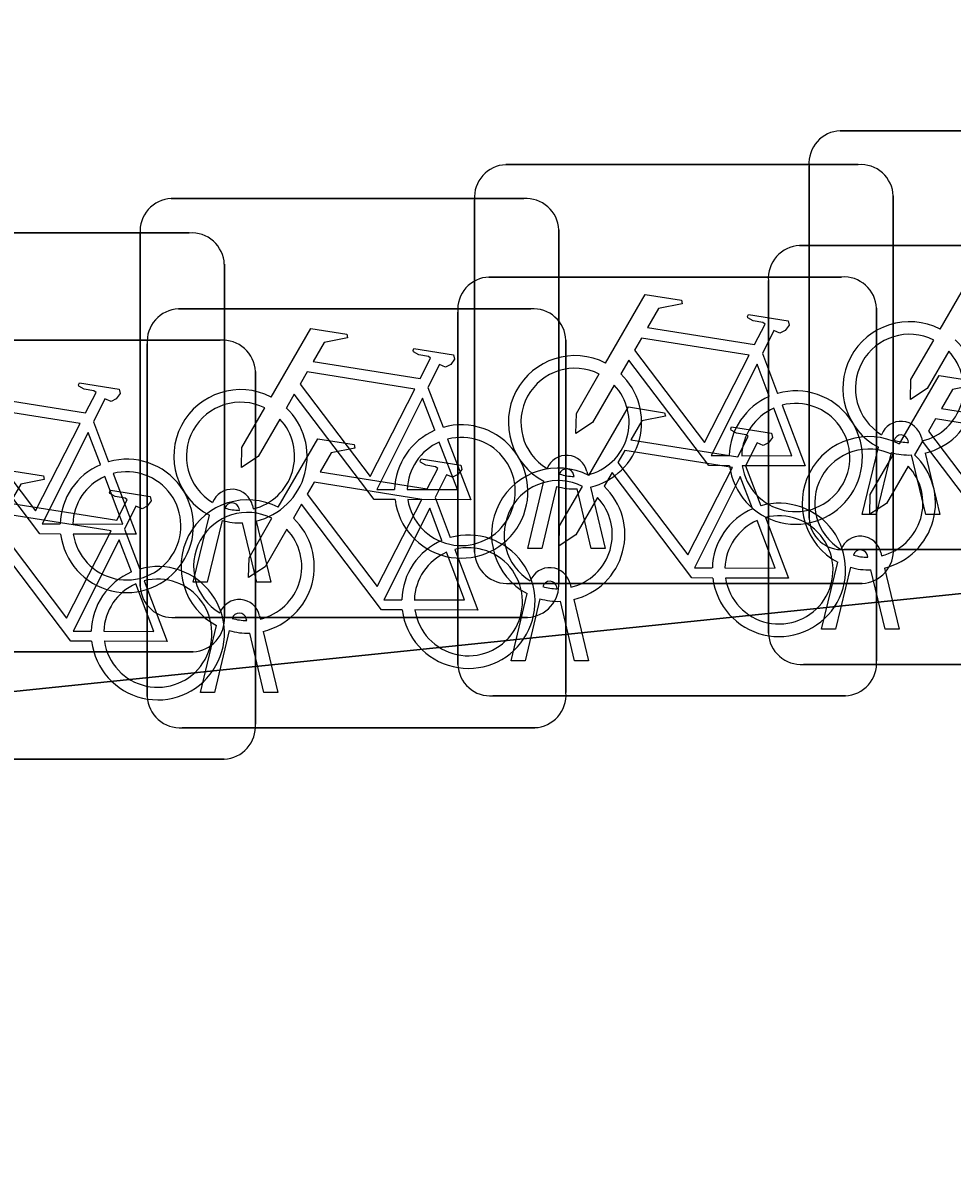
# Model space of a CAD drawing. Extents: x 160675 to 161153, y 383241 to 383714.
# Drawn here: x 161116.428 to 161118.645, y 383586.317 to 383589.057 of the extents above; entities that cross this region are included whole.
import ezdxf

# ---------------------------------------------------------------- set-up
doc = ezdxf.new("R2010")
doc.units = 0
for name, color, linetype in [('IMGEO_Fietsenrek', 7, 'Continuous'), ('IMGEO_Fietspad_gesloten', 7, 'Continuous'), ('IMGEO_Voetpad_open', 7, 'Continuous')]:
    doc.layers.add(name, color=color, linetype=linetype)

msp = doc.modelspace()

# ---------------------------------------------------------------- linework, layer by layer
at = {"layer": 'IMGEO_Fietsenrek'}
for p, q in [((161118.3779, 383588.8005), (161119.2188, 383588.8005)), ((161119.2188, 383588.8005), (161118.3779, 383588.8005)), ((161117.5799, 383588.7195), (161118.4208, 383588.7195)), ((161118.4208, 383588.7195), (161117.5799, 383588.7195)), ((161118.3035, 383587.8759), (161118.3035, 383588.7168)), ((161118.3035, 383588.7168), (161118.3035, 383587.8759)), ((161116.7819, 383588.6385), (161117.6228, 383588.6385)), ((161117.6228, 383588.6385), (161116.7819, 383588.6385)), ((161117.5055, 383587.7949), (161117.5055, 383588.6358)), ((161117.5055, 383588.6358), (161117.5055, 383587.7949)), ((161118.5045, 383588.6451), (161118.5045, 383587.8042)), ((161118.5045, 383587.8042), (161118.5045, 383588.6451)), ((161115.9839, 383588.5565), (161116.8248, 383588.5565)), ((161116.8248, 383588.5565), (161115.9839, 383588.5565)), ((161116.7075, 383587.7139), (161116.7075, 383588.5548)), ((161116.7075, 383588.5548), (161116.7075, 383587.7139)), ((161117.7065, 383588.5641), (161117.7065, 383587.7232)), ((161117.7065, 383587.7232), (161117.7065, 383588.5641)), ((161118.2809, 383588.5265), (161119.1218, 383588.5265)), ((161119.1218, 383588.5265), (161118.2809, 383588.5265)), ((161116.9085, 383588.4821), (161116.9085, 383587.6412)), ((161116.9085, 383587.6412), (161116.9085, 383588.4821)), ((161117.5399, 383588.4515), (161118.3808, 383588.4515)), ((161118.3808, 383588.4515), (161117.5399, 383588.4515)), ((161118.2065, 383587.6019), (161118.2065, 383588.4428)), ((161118.2065, 383588.4428), (161118.2065, 383587.6019)), ((161116.7989, 383588.3755), (161117.6398, 383588.3755)), ((161117.6398, 383588.3755), (161116.7989, 383588.3755)), ((161117.4655, 383587.5269), (161117.4655, 383588.3678)), ((161117.4655, 383588.3678), (161117.4655, 383587.5269)), ((161118.4645, 383588.3771), (161118.4645, 383587.5362)), ((161118.4645, 383587.5362), (161118.4645, 383588.3771)), ((161117.7235, 383588.3011), (161117.7235, 383587.4602)), ((161117.7235, 383587.4602), (161117.7235, 383588.3011)), ((161116.0579, 383588.3005), (161116.8988, 383588.3005)), ((161116.8988, 383588.3005), (161116.0579, 383588.3005)), ((161116.7245, 383587.4509), (161116.7245, 383588.2918)), ((161116.7245, 383588.2918), (161116.7245, 383587.4509)), ((161118.1922, 383588.2692), (161118.2285, 383588.174)), ((161116.9825, 383588.2261), (161116.9825, 383587.3852)), ((161116.9825, 383587.3852), (161116.9825, 383588.2261)), ((161117.3942, 383588.1882), (161117.4305, 383588.093)), ((161116.5962, 383588.1062), (161116.6325, 383588.011)), ((161118.5409, 383588.0569), (161118.5399, 383588.0612)), ((161118.5716, 383588.0684), (161118.5734, 383588.0605)), ((161118.4305, 383587.8853), (161118.4688, 383588.0453)), ((161118.4992, 383588.0331), (161118.4639, 383587.8853)), ((161118.582, 383587.8853), (161118.5481, 383588.027)), ((161118.5804, 383588.0313), (161118.6154, 383587.8853)), ((161118.1522, 383588.0012), (161118.1885, 383587.906)), ((161117.7429, 383587.9759), (161117.7419, 383587.9802)), ((161117.7736, 383587.9874), (161117.7754, 383587.9795)), ((161117.6325, 383587.8043), (161117.6708, 383587.9643)), ((161117.7012, 383587.9521), (161117.6659, 383587.8043)), ((161117.784, 383587.8043), (161117.7501, 383587.946)), ((161117.7824, 383587.9503), (161117.8174, 383587.8043)), ((161117.4112, 383587.9252), (161117.4475, 383587.83)), ((161116.9449, 383587.8949), (161116.9439, 383587.8992)), ((161116.9756, 383587.9064), (161116.9774, 383587.8985)), ((161116.8345, 383587.7233), (161116.8728, 383587.8833)), ((161116.9032, 383587.8711), (161116.8679, 383587.7233)), ((161116.986, 383587.7233), (161116.9521, 383587.865)), ((161116.9844, 383587.8693), (161117.0194, 383587.7233)), ((161118.4639, 383587.8853), (161118.4305, 383587.8853)), ((161118.6154, 383587.8853), (161118.582, 383587.8853)), ((161116.6702, 383587.8502), (161116.7065, 383587.755)), ((161117.6659, 383587.8043), (161117.6325, 383587.8043)), ((161117.8174, 383587.8043), (161117.784, 383587.8043)), ((161119.2281, 383587.8015), (161118.3872, 383587.8015)), ((161118.3872, 383587.8015), (161119.2281, 383587.8015)), ((161118.4439, 383587.7829), (161118.4429, 383587.7872)), ((161118.4746, 383587.7944), (161118.4764, 383587.7865)), ((161118.3335, 383587.6113), (161118.3718, 383587.7713)), ((161118.4022, 383587.7591), (161118.3669, 383587.6113)), ((161118.485, 383587.6113), (161118.4511, 383587.753)), ((161118.4834, 383587.7573), (161118.5184, 383587.6113)), ((161116.8679, 383587.7233), (161116.8345, 383587.7233)), ((161117.0194, 383587.7233), (161116.986, 383587.7233)), ((161118.4301, 383587.7205), (161117.5892, 383587.7205)), ((161117.5892, 383587.7205), (161118.4301, 383587.7205)), ((161117.7029, 383587.7079), (161117.7019, 383587.7122)), ((161117.7336, 383587.7194), (161117.7354, 383587.7115)), ((161117.5925, 383587.5363), (161117.6308, 383587.6963)), ((161117.6612, 383587.6841), (161117.6259, 383587.5363)), ((161117.744, 383587.5363), (161117.7101, 383587.678)), ((161117.7424, 383587.6823), (161117.7774, 383587.5363)), ((161116.9926, 383587.6434), (161116.9944, 383587.6355)), ((161117.6321, 383587.6395), (161116.7912, 383587.6395)), ((161116.7912, 383587.6395), (161117.6321, 383587.6395)), ((161116.8515, 383587.4603), (161116.8898, 383587.6203)), ((161116.9619, 383587.6319), (161116.9609, 383587.6362)), ((161116.9202, 383587.6081), (161116.8849, 383587.4603)), ((161117.003, 383587.4603), (161116.9691, 383587.602)), ((161117.0014, 383587.6063), (161117.0364, 383587.4603)), ((161118.3669, 383587.6113), (161118.3335, 383587.6113)), ((161118.5184, 383587.6113), (161118.485, 383587.6113)), ((161116.8341, 383587.5575), (161115.9932, 383587.5575)), ((161115.9932, 383587.5575), (161116.8341, 383587.5575)), ((161117.6259, 383587.5363), (161117.5925, 383587.5363)), ((161117.7774, 383587.5363), (161117.744, 383587.5363)), ((161119.1311, 383587.5275), (161118.2902, 383587.5275)), ((161118.2902, 383587.5275), (161119.1311, 383587.5275)), ((161116.8849, 383587.4603), (161116.8515, 383587.4603)), ((161117.0364, 383587.4603), (161117.003, 383587.4603)), ((161118.3901, 383587.4525), (161117.5492, 383587.4525)), ((161117.5492, 383587.4525), (161118.3901, 383587.4525)), ((161117.6491, 383587.3765), (161116.8082, 383587.3765)), ((161116.8082, 383587.3765), (161117.6491, 383587.3765)), ((161116.9081, 383587.3015), (161116.0672, 383587.3015)), ((161116.0672, 383587.3015), (161116.9081, 383587.3015))]:
    msp.add_line(p, q, dxfattribs=at)
for points in [[(161118.6161, 383588.3272), (161118.7108, 383588.4907), (161118.797, 383588.4769), (161118.7987, 383588.4682), (161118.7426, 383588.4573), (161118.7164, 383588.412), (161118.9716, 383588.3712)], [(161117.8181, 383588.2462), (161117.9128, 383588.4097), (161117.999, 383588.3959), (161118.0007, 383588.3872), (161117.9446, 383588.3763), (161117.9184, 383588.331), (161118.1736, 383588.2902)], [(161118.1736, 383588.2902), (161118.1986, 383588.339), (161118.1935, 383588.343), (161118.1703, 383588.3467), (161118.1576, 383588.3542), (161118.1566, 383588.3573), (161118.1588, 383588.3619), (161118.2536, 383588.3468), (161118.2559, 383588.3365), (161118.2465, 383588.3241), (161118.2341, 383588.3177), (161118.2196, 383588.3239), (161118.1922, 383588.2692)], [(161117.0201, 383588.1652), (161117.1148, 383588.3287), (161117.201, 383588.3149), (161117.2027, 383588.3062), (161117.1466, 383588.2953), (161117.1204, 383588.25), (161117.3756, 383588.2092)], [(161118.1607, 383588.265), (161117.9039, 383588.306), (161117.8872, 383588.2772), (161118.0542, 383588.0569), (161118.1607, 383588.265)], [(161118.6368, 383588.2747), (161118.5852, 383588.1855), (161118.5453, 383588.1595), (161118.5465, 383588.207), (161118.601, 383588.3012)], [(161117.3756, 383588.2092), (161117.4006, 383588.258), (161117.3955, 383588.262), (161117.3723, 383588.2657), (161117.3596, 383588.2732), (161117.3586, 383588.2763), (161117.3608, 383588.2809), (161117.4556, 383588.2658), (161117.4579, 383588.2555), (161117.4485, 383588.2431), (161117.4361, 383588.2367), (161117.4216, 383588.2429), (161117.3942, 383588.1882)], [(161116.2221, 383588.0832), (161116.3168, 383588.2467), (161116.403, 383588.2329), (161116.4047, 383588.2242), (161116.3486, 383588.2133), (161116.3224, 383588.168), (161116.5776, 383588.1272)], [(161118.1138, 383588.0015), (161118.0641, 383588.0016), (161117.8734, 383588.2533), (161117.8544, 383588.2205)], [(161117.3627, 383588.184), (161117.1059, 383588.225), (161117.0892, 383588.1962), (161117.2562, 383587.9759), (161117.3627, 383588.184)], [(161117.8388, 383588.1937), (161117.7872, 383588.1045), (161117.7473, 383588.0785), (161117.7485, 383588.126), (161117.803, 383588.2202)], [(161118.2087, 383588.167), (161118.1794, 383588.2438), (161118.07, 383588.0257), (161118.1127, 383588.0256)], [(161116.5776, 383588.1272), (161116.6026, 383588.176), (161116.5975, 383588.18), (161116.5743, 383588.1837), (161116.5616, 383588.1912), (161116.5606, 383588.1943), (161116.5628, 383588.1989), (161116.6576, 383588.1838), (161116.6599, 383588.1735), (161116.6505, 383588.1611), (161116.6381, 383588.1547), (161116.6236, 383588.1609), (161116.5962, 383588.1062)], [(161118.5191, 383588.0532), (161118.6138, 383588.2167), (161118.7, 383588.2029), (161118.7017, 383588.1942), (161118.6456, 383588.1833), (161118.6194, 383588.138), (161118.8746, 383588.0972)], [(161117.3158, 383587.9205), (161117.2661, 383587.9206), (161117.0754, 383588.1723), (161117.0564, 383588.1395)], [(161116.5647, 383588.102), (161116.3079, 383588.143), (161116.2912, 383588.1142), (161116.4582, 383587.8939), (161116.5647, 383588.102)], [(161117.0408, 383588.1127), (161116.9892, 383588.0235), (161116.9493, 383587.9975), (161116.9505, 383588.045), (161117.005, 383588.1392)], [(161117.4107, 383588.086), (161117.3814, 383588.1628), (161117.272, 383587.9447), (161117.3147, 383587.9446)], [(161117.7781, 383587.9782), (161117.8728, 383588.1417), (161117.959, 383588.1279), (161117.9607, 383588.1192), (161117.9046, 383588.1083), (161117.8784, 383588.063), (161118.1336, 383588.0222)], [(161118.1427, 383588.0255), (161118.2626, 383588.0253), (161118.2194, 383588.1389)], [(161118.2392, 383588.1458), (161118.2942, 383588.0012), (161118.1441, 383588.0015)], [(161118.8617, 383588.072), (161118.6049, 383588.113), (161118.5882, 383588.0842), (161118.7552, 383587.8639), (161118.8617, 383588.072)], [(161116.5178, 383587.8385), (161116.4681, 383587.8386), (161116.2774, 383588.0903), (161116.2584, 383588.0575)], [(161118.1336, 383588.0222), (161118.1586, 383588.071), (161118.1535, 383588.075), (161118.1303, 383588.0787), (161118.1176, 383588.0862), (161118.1166, 383588.0893), (161118.1188, 383588.0939), (161118.2136, 383588.0788), (161118.2159, 383588.0685), (161118.2065, 383588.0561), (161118.1941, 383588.0497), (161118.1796, 383588.0559), (161118.1522, 383588.0012)], [(161116.6127, 383588.004), (161116.5834, 383588.0808), (161116.474, 383587.8627), (161116.5167, 383587.8626)], [(161117.0371, 383587.9022), (161117.1318, 383588.0657), (161117.218, 383588.0519), (161117.2197, 383588.0432), (161117.1636, 383588.0323), (161117.1374, 383587.987), (161117.3926, 383587.9462)], [(161117.3447, 383587.9445), (161117.4646, 383587.9443), (161117.4214, 383588.0579)], [(161117.4412, 383588.0648), (161117.4962, 383587.9202), (161117.3461, 383587.9205)], [(161118.8148, 383587.8085), (161118.7651, 383587.8086), (161118.5744, 383588.0603), (161118.5554, 383588.0275)], [(161118.1207, 383587.997), (161117.8639, 383588.038), (161117.8472, 383588.0092), (161118.0142, 383587.7889), (161118.1207, 383587.997)], [(161118.5398, 383588.0007), (161118.4882, 383587.9115), (161118.4483, 383587.8855), (161118.4495, 383587.933), (161118.504, 383588.0272)], [(161117.3926, 383587.9462), (161117.4176, 383587.995), (161117.4125, 383587.999), (161117.3893, 383588.0027), (161117.3766, 383588.0102), (161117.3756, 383588.0133), (161117.3778, 383588.0179), (161117.4726, 383588.0028), (161117.4749, 383587.9925), (161117.4655, 383587.9801), (161117.4531, 383587.9737), (161117.4386, 383587.9799), (161117.4112, 383587.9252)], [(161116.2961, 383587.8272), (161116.3908, 383587.9907), (161116.477, 383587.9769), (161116.4787, 383587.9682), (161116.4226, 383587.9573), (161116.3964, 383587.912), (161116.6516, 383587.8712)], [(161116.5467, 383587.8625), (161116.6666, 383587.8623), (161116.6234, 383587.9759)], [(161116.6432, 383587.9828), (161116.6982, 383587.8382), (161116.5481, 383587.8385)], [(161118.0738, 383587.7335), (161118.0241, 383587.7336), (161117.8334, 383587.9853), (161117.8144, 383587.9525)], [(161118.1687, 383587.899), (161118.1394, 383587.9758), (161118.03, 383587.7577), (161118.0727, 383587.7576)], [(161117.3797, 383587.921), (161117.1229, 383587.962), (161117.1062, 383587.9332), (161117.2732, 383587.7129), (161117.3797, 383587.921)], [(161117.7988, 383587.9257), (161117.7472, 383587.8365), (161117.7073, 383587.8105), (161117.7085, 383587.858), (161117.763, 383587.9522)], [(161116.6516, 383587.8712), (161116.6766, 383587.92), (161116.6715, 383587.924), (161116.6483, 383587.9277), (161116.6356, 383587.9352), (161116.6346, 383587.9383), (161116.6368, 383587.9429), (161116.7316, 383587.9278), (161116.7339, 383587.9175), (161116.7245, 383587.9051), (161116.7121, 383587.8987), (161116.6976, 383587.9049), (161116.6702, 383587.8502)], [(161117.3328, 383587.6575), (161117.2831, 383587.6576), (161117.0924, 383587.9093), (161117.0734, 383587.8765)], [(161117.4277, 383587.823), (161117.3984, 383587.8998), (161117.289, 383587.6817), (161117.3317, 383587.6816)], [(161116.6387, 383587.846), (161116.3819, 383587.887), (161116.3652, 383587.8582), (161116.5322, 383587.6379), (161116.6387, 383587.846)], [(161117.0578, 383587.8497), (161117.0062, 383587.7605), (161116.9663, 383587.7345), (161116.9675, 383587.782), (161117.022, 383587.8762)], [(161118.1027, 383587.7575), (161118.2226, 383587.7573), (161118.1794, 383587.8709)], [(161118.1992, 383587.8778), (161118.2542, 383587.7332), (161118.1041, 383587.7335)], [(161116.5918, 383587.5825), (161116.5421, 383587.5826), (161116.3514, 383587.8343), (161116.3324, 383587.8015)], [(161116.6867, 383587.748), (161116.6574, 383587.8248), (161116.548, 383587.6067), (161116.5907, 383587.6066)], [(161117.3617, 383587.6815), (161117.4816, 383587.6813), (161117.4384, 383587.7949)], [(161117.4582, 383587.8018), (161117.5132, 383587.6572), (161117.3631, 383587.6575)], [(161116.7172, 383587.7268), (161116.7722, 383587.5822), (161116.6221, 383587.5825)], [(161116.6207, 383587.6065), (161116.7406, 383587.6063), (161116.6974, 383587.7199)]]:
    msp.add_lwpolyline(points, dxfattribs=at)
for centre, radius, start, end in [((161118.3812, 383588.7226), 0.0779, 92.4484, 184.2845), ((161118.3812, 383588.7226), 0.0779, 92.4484, 184.2845), ((161117.5832, 383588.6416), 0.0779, 92.4484, 184.2845), ((161117.5832, 383588.6416), 0.0779, 92.4484, 184.2845), ((161118.4266, 383588.6418), 0.0779, 2.4484, 94.2845), ((161118.4266, 383588.6418), 0.0779, 2.4484, 94.2845), ((161116.7852, 383588.5606), 0.0779, 92.4484, 184.2845), ((161116.7852, 383588.5606), 0.0779, 92.4484, 184.2845), ((161117.6286, 383588.5608), 0.0779, 2.4484, 94.2845), ((161117.6286, 383588.5608), 0.0779, 2.4484, 94.2845), ((161116.8306, 383588.4788), 0.0779, 2.4484, 94.2845), ((161116.8306, 383588.4788), 0.0779, 2.4484, 94.2845), ((161118.2842, 383588.4486), 0.0779, 92.4484, 184.2845), ((161118.2842, 383588.4486), 0.0779, 92.4484, 184.2845), ((161117.5432, 383588.3736), 0.0779, 92.4484, 184.2845), ((161117.5432, 383588.3736), 0.0779, 92.4484, 184.2845), ((161118.3866, 383588.3738), 0.0779, 2.4484, 94.2845), ((161118.3866, 383588.3738), 0.0779, 2.4484, 94.2845), ((161116.8022, 383588.2976), 0.0779, 92.4484, 184.2845), ((161116.8022, 383588.2976), 0.0779, 92.4484, 184.2845), ((161117.6456, 383588.2978), 0.0779, 2.4484, 94.2845), ((161117.6456, 383588.2978), 0.0779, 2.4484, 94.2845), ((161118.5431, 383588.1859), 0.159, 62.6766, 242.1369), ((161118.5431, 383588.1859), 0.129, 63.3192, 238.903), ((161118.5431, 383588.1859), 0.159, 283.5766, 46.6042), ((161116.9046, 383588.2228), 0.0779, 2.4484, 94.2845), ((161116.9046, 383588.2228), 0.0779, 2.4484, 94.2845), ((161118.5431, 383588.1859), 0.129, 283.6043, 43.4302), ((161117.7451, 383588.1049), 0.159, 62.6766, 242.1369), ((161117.7451, 383588.1049), 0.129, 63.3192, 238.903), ((161117.7451, 383588.1049), 0.159, 283.5766, 46.6042), ((161117.7451, 383588.1049), 0.129, 283.6043, 43.4302), ((161116.9471, 383588.0239), 0.159, 62.6766, 242.1369), ((161118.2717, 383588.0209), 0.159, 113.3408, 178.3217), ((161118.2717, 383588.0209), 0.159, 187.0065, 105.7708), ((161116.9471, 383588.0239), 0.129, 63.3192, 238.903), ((161116.9471, 383588.0239), 0.159, 283.5766, 46.6042), ((161118.2717, 383588.0209), 0.129, 113.923, 177.9556), ((161118.2717, 383588.0209), 0.129, 188.6715, 104.5883), ((161116.9471, 383588.0239), 0.129, 283.6043, 43.4302), ((161117.4737, 383587.9399), 0.159, 113.3408, 178.3217), ((161117.4737, 383587.9399), 0.159, 187.0065, 105.7708), ((161118.5229, 383588.0573), 0.0499, 12.8025, 158.6934), ((161117.4737, 383587.9399), 0.129, 113.923, 177.9556), ((161117.4737, 383587.9399), 0.129, 188.6715, 104.5883), ((161118.4461, 383587.9119), 0.159, 62.6766, 242.1369), ((161118.5229, 383588.0573), 0.0174, 12.8025, 163.4502), ((161118.5431, 383588.1859), 0.129, 253.415, 269.0204), ((161118.4461, 383587.9119), 0.129, 63.3192, 238.903), ((161118.4461, 383587.9119), 0.159, 283.5766, 46.6042), ((161118.5431, 383588.1859), 0.159, 253.9967, 271.7867), ((161116.6757, 383587.8579), 0.159, 113.3408, 178.3217), ((161116.6757, 383587.8579), 0.159, 187.0065, 105.7708), ((161117.7249, 383587.9763), 0.0499, 12.8025, 158.6934), ((161118.4461, 383587.9119), 0.129, 283.6043, 43.4302), ((161116.6757, 383587.8579), 0.129, 113.923, 177.9556), ((161116.6757, 383587.8579), 0.129, 188.6715, 104.5883), ((161117.7051, 383587.8369), 0.159, 62.6766, 242.1369), ((161117.7249, 383587.9763), 0.0174, 12.8025, 163.4502), ((161117.7451, 383588.1049), 0.129, 253.415, 269.0204), ((161116.9269, 383587.8953), 0.0499, 12.8025, 158.6934), ((161117.7051, 383587.8369), 0.129, 63.3192, 238.903), ((161117.7451, 383588.1049), 0.159, 253.9967, 271.7867), ((161117.7051, 383587.8369), 0.159, 283.5766, 46.6042), ((161116.9641, 383587.7609), 0.159, 62.6766, 242.1369), ((161117.7051, 383587.8369), 0.129, 283.6043, 43.4302), ((161116.9641, 383587.7609), 0.129, 63.3192, 238.903), ((161116.9269, 383587.8953), 0.0174, 12.8025, 163.4502), ((161116.9471, 383588.0239), 0.129, 253.415, 269.0204), ((161118.2317, 383587.7529), 0.159, 113.3408, 178.3217), ((161118.2317, 383587.7529), 0.159, 187.0065, 105.7708), ((161116.9471, 383588.0239), 0.159, 253.9967, 271.7867), ((161116.9641, 383587.7609), 0.159, 283.5766, 46.6042), ((161118.2317, 383587.7529), 0.129, 113.923, 177.9556), ((161118.2317, 383587.7529), 0.129, 188.6715, 104.5883), ((161118.3814, 383587.8792), 0.0779, 182.4484, 274.2845), ((161118.3814, 383587.8792), 0.0779, 182.4484, 274.2845), ((161116.9641, 383587.7609), 0.129, 283.6043, 43.4302), ((161117.4907, 383587.6769), 0.159, 187.0065, 105.7708), ((161117.4907, 383587.6769), 0.159, 113.3408, 178.3217), ((161118.4259, 383587.7833), 0.0499, 12.8025, 158.6934), ((161117.4907, 383587.6769), 0.129, 113.923, 177.9556), ((161117.4907, 383587.6769), 0.129, 188.6715, 104.5883), ((161117.5834, 383587.7982), 0.0779, 182.4484, 274.2845), ((161117.5834, 383587.7982), 0.0779, 182.4484, 274.2845), ((161118.4259, 383587.7833), 0.0174, 12.8025, 163.4502), ((161118.4461, 383587.9119), 0.129, 253.415, 269.0204), ((161118.4268, 383587.7984), 0.0779, 272.4484, 4.2845), ((161118.4268, 383587.7984), 0.0779, 272.4484, 4.2845), ((161116.7497, 383587.6019), 0.159, 187.0065, 105.7708), ((161117.6849, 383587.7083), 0.0499, 12.8025, 158.6934), ((161118.4461, 383587.9119), 0.159, 253.9967, 271.7867), ((161116.7497, 383587.6019), 0.159, 113.3408, 178.3217), ((161116.7497, 383587.6019), 0.129, 188.6715, 104.5883), ((161117.6849, 383587.7083), 0.0174, 12.8025, 163.4502), ((161116.7497, 383587.6019), 0.129, 113.923, 177.9556), ((161116.7854, 383587.7172), 0.0779, 182.4484, 274.2845), ((161116.7854, 383587.7172), 0.0779, 182.4484, 274.2845), ((161117.6288, 383587.7174), 0.0779, 272.4484, 4.2845), ((161117.6288, 383587.7174), 0.0779, 272.4484, 4.2845), ((161117.7051, 383587.8369), 0.129, 253.415, 269.0204), ((161116.9439, 383587.6323), 0.0499, 12.8025, 158.6934), ((161117.7051, 383587.8369), 0.159, 253.9967, 271.7867), ((161116.9439, 383587.6323), 0.0174, 12.8025, 163.4502), ((161116.8308, 383587.6354), 0.0779, 272.4484, 4.2845), ((161116.8308, 383587.6354), 0.0779, 272.4484, 4.2845), ((161116.9641, 383587.7609), 0.129, 253.415, 269.0204), ((161116.9641, 383587.7609), 0.159, 253.9967, 271.7867), ((161118.2844, 383587.6052), 0.0779, 182.4484, 274.2845), ((161118.2844, 383587.6052), 0.0779, 182.4484, 274.2845), ((161118.3868, 383587.5304), 0.0779, 272.4484, 4.2845), ((161118.3868, 383587.5304), 0.0779, 272.4484, 4.2845), ((161117.5434, 383587.5302), 0.0779, 182.4484, 274.2845), ((161117.5434, 383587.5302), 0.0779, 182.4484, 274.2845), ((161117.6458, 383587.4544), 0.0779, 272.4484, 4.2845), ((161117.6458, 383587.4544), 0.0779, 272.4484, 4.2845), ((161116.8024, 383587.4542), 0.0779, 182.4484, 274.2845), ((161116.8024, 383587.4542), 0.0779, 182.4484, 274.2845), ((161116.9048, 383587.3794), 0.0779, 272.4484, 4.2845), ((161116.9048, 383587.3794), 0.0779, 272.4484, 4.2845)]:
    msp.add_arc(centre, radius, start, end, dxfattribs=at)
at = {"layer": 'IMGEO_Fietspad_gesloten'}
msp.add_lwpolyline([(161120.919, 383585.807), (161124.393, 383586.061), (161124.031, 383588.251), (161097.14, 383585.472), (161095.135, 383585.325), (161088.148, 383584.88), (161085.622, 383584.741), (161084.155, 383584.661), (161072.168, 383584.096), (161068.177, 383583.808), (161062.195, 383583.186)], dxfattribs=at)
at = {"layer": 'IMGEO_Voetpad_open'}
msp.add_lwpolyline([(161128.698, 383590.188), (161131.185, 383591.861), (161131.736, 383592.39), (161132.591, 383593.336), (161129.716, 383593.455), (161105.374, 383590.924), (161105.316, 383591.598), (161103.493, 383591.497), (161099.226, 383591.056), (161099.422, 383589.166), (161096.343, 383588.84), (161089.735, 383588.159), (161085.197, 383587.691), (161085.622, 383584.741), (161088.148, 383584.88), (161095.135, 383585.325), (161097.14, 383585.472), (161124.031, 383588.251), (161124.042, 383588.252)], dxfattribs=at)

doc.saveas('drawing.dxf')
